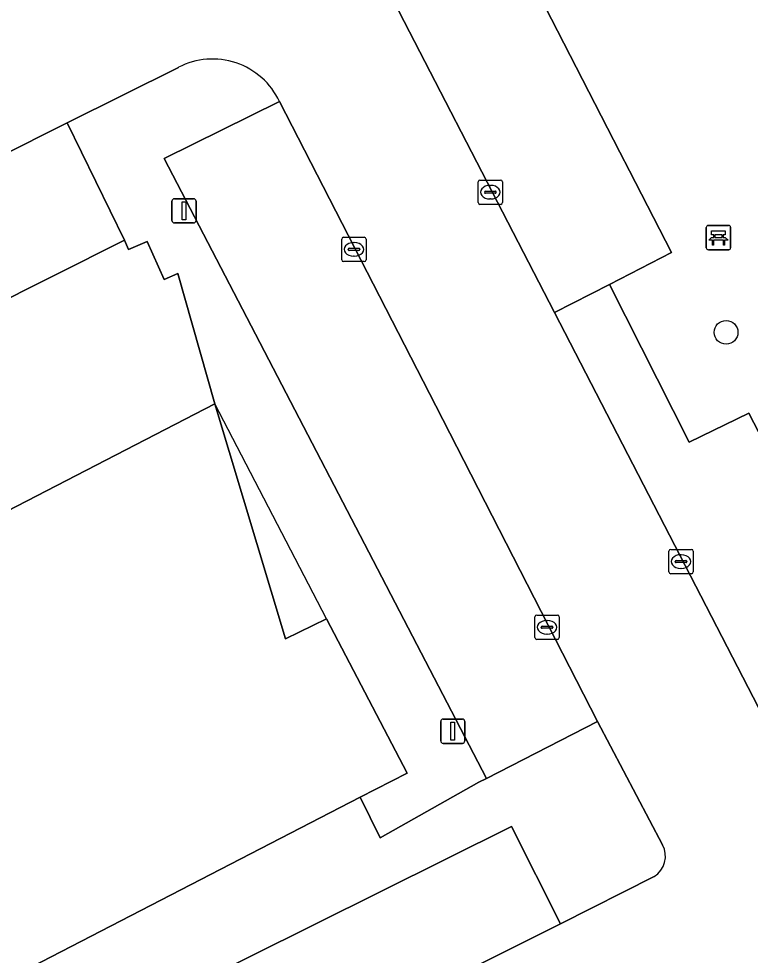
# Model space of a CAD drawing. Extents: x 158455 to 159797, y 387218 to 388672.
# Drawn here: x 158986.08 to 159016.15, y 387656.15 to 387694.67 of the extents above; entities that cross this region are included whole.
import ezdxf

# ---------------------------------------------------------------- set-up
doc = ezdxf.new("R2010")
doc.units = 0
for name, color, linetype in [('IMGEO_Bank', 7, 'Continuous'), ('IMGEO_Boom', 7, 'Continuous'), ('IMGEO_Erf', 7, 'Continuous'), ('IMGEO_Groenvoorziening', 7, 'Continuous'), ('IMGEO_Kolk', 7, 'Continuous'), ('IMGEO_Lichtmast', 7, 'Continuous'), ('IMGEO_Pand', 7, 'Continuous'), ('IMGEO_Pand_overbouw', 7, 'Continuous'), ('IMGEO_Parkeervlak_open', 7, 'Continuous'), ('IMGEO_Rijbaan_lokaal_open', 7, 'Continuous'), ('IMGEO_Voetpad_open', 7, 'Continuous')]:
    doc.layers.add(name, color=color, linetype=linetype)

msp = doc.modelspace()

# ---------------------------------------------------------------- linework, layer by layer
at = {"layer": 'IMGEO_Bank'}
for p, q in [((159014.346, 387685.242), (159014.346, 387686.083)), ((159014.346, 387686.083), (159014.346, 387685.242)), ((159014.421, 387686.167), (159015.262, 387686.167)), ((159015.262, 387686.167), (159014.421, 387686.167)), ((159015.346, 387686.092), (159015.346, 387685.251)), ((159015.346, 387685.251), (159015.346, 387686.092)), ((159015.043, 387685.565), (159014.65, 387685.565)), ((159014.655, 387685.673), (159014.655, 387685.779)), ((159014.699, 387685.779), (159014.699, 387685.673)), ((159014.987, 387685.785), (159014.705, 387685.785)), ((159014.705, 387685.667), (159014.987, 387685.667)), ((159014.993, 387685.673), (159014.993, 387685.779)), ((159015.037, 387685.779), (159015.037, 387685.673)), ((159015.271, 387685.167), (159014.43, 387685.167)), ((159014.43, 387685.167), (159015.271, 387685.167))]:
    msp.add_line(p, q, dxfattribs=at)
for points in [[(159014.649, 387685.785), (159014.563, 387685.785), (159014.563, 387685.946), (159015.126, 387685.946), (159015.126, 387685.785), (159015.043, 387685.785)], [(159014.593, 387685.565), (159014.451, 387685.565), (159014.563, 387685.667), (159014.649, 387685.667)], [(159014.643, 387685.558), (159014.643, 387685.351), (159014.6, 387685.351), (159014.6, 387685.558)], [(159015.043, 387685.667), (159015.126, 387685.667), (159015.238, 387685.565), (159015.099, 387685.565)], [(159015.093, 387685.558), (159015.093, 387685.351), (159015.049, 387685.351), (159015.049, 387685.558)]]:
    msp.add_lwpolyline(points, dxfattribs=at)
for centre, radius, start, end in [((159014.424, 387686.089), 0.0779, 92.4484, 184.2845), ((159014.424, 387686.089), 0.0779, 92.4484, 184.2845), ((159015.268, 387686.089), 0.0779, 2.4484, 94.2845), ((159015.268, 387686.089), 0.0779, 2.4484, 94.2845), ((159014.593, 387685.558), 0.00671, 2.8957, 87.1043), ((159014.65, 387685.558), 0.00671, 92.8957, 177.1043), ((159014.648, 387685.778), 0.00671, 2.8957, 87.1043), ((159014.648, 387685.674), 0.00671, 272.8957, 357.1043), ((159014.705, 387685.778), 0.00671, 92.8957, 177.1043), ((159014.705, 387685.674), 0.00671, 182.8957, 267.1043), ((159014.987, 387685.778), 0.00671, 2.8957, 87.1043), ((159014.987, 387685.674), 0.00671, 272.8957, 357.1043), ((159015.044, 387685.778), 0.00671, 92.8957, 177.1043), ((159015.044, 387685.674), 0.00671, 182.8957, 267.1043), ((159015.042, 387685.558), 0.00671, 2.8957, 87.1043), ((159015.099, 387685.558), 0.00671, 92.8957, 177.1043), ((159014.424, 387685.245), 0.0779, 182.4484, 274.2845), ((159014.424, 387685.245), 0.0779, 182.4484, 274.2845), ((159015.268, 387685.245), 0.0779, 272.4484, 4.2845), ((159015.268, 387685.245), 0.0779, 272.4484, 4.2845)]:
    msp.add_arc(centre, radius, start, end, dxfattribs=at)
at = {"layer": 'IMGEO_Boom'}
msp.add_circle((159015.158, 387681.77), 0.489, dxfattribs=at)
at = {"layer": 'IMGEO_Erf'}
msp.add_lwpolyline([(158994.143, 387678.837), (158992.623, 387684.195), (158992.064, 387683.946), (158991.361, 387685.5), (158990.588, 387685.178), (158990.433, 387685.56), (158973.044, 387676.827), (158961.124, 387670.85), (158961.498, 387670.092), (158961.411, 387670.041), (158973.845, 387648.946), (158978.384, 387651.425), (158970.526, 387666.636)], close=True, dxfattribs=at)
at = {"layer": 'IMGEO_Groenvoorziening'}
for points in [[(158998.218, 387702.266), (159002.859, 387704.646), (159004.655, 387701.145), (159010.796, 387689.174), (159011.185, 387688.416), (159012.911, 387685.05), (159010.362, 387683.742), (159013.639, 387677.25), (159016.097, 387678.445), (159027.579, 387656.258), (159022.951, 387653.842), (159023.029, 387653.691), (159030.54, 387654.257), (159027.452, 387707.106)], [(158908.159, 387682.093), (158913.743, 387673.679), (158916.645, 387668.895), (158919.566, 387663.783), (158922.608, 387658.152), (158933.55, 387636.401), (158933.668, 387635.841), (158945.355, 387612.535), (158951.609, 387615.644), (158951.046, 387616.798), (158948.883, 387621.227), (158946.279, 387626.609), (158944.377, 387630.625), (159006.332, 387661.445), (159008.345, 387657.448), (159012.199, 387659.391)], [(159012.547, 387660.697), (159009.869, 387665.772), (159005.303, 387663.428), (159005, 387663.27), (159000.944, 387660.986), (159000.123, 387662.655), (158978.384, 387651.425), (158973.845, 387648.946), (158961.411, 387670.041)]]:
    msp.add_lwpolyline(points, dxfattribs=at)
msp.add_arc((159011.682, 387660.228), 0.984, 301.709, 28.45, dxfattribs=at)
at = {"layer": 'IMGEO_Kolk'}
for p, q in [((159004.965, 387687.108), (159004.965, 387687.96)), ((159005.04, 387688.034), (159005.892, 387688.034)), ((159005.966, 387687.96), (159005.966, 387687.108)), ((159005.224, 387687.528), (159005.224, 387687.54)), ((159005.662, 387687.491), (159005.264, 387687.491)), ((159005.267, 387687.577), (159005.665, 387687.577)), ((159005.453, 387687.814), (159005.478, 387687.814)), ((159005.708, 387687.54), (159005.708, 387687.528)), ((159005.476, 387687.254), (159005.451, 387687.254)), ((159005.892, 387687.034), (159005.04, 387687.034)), ((158999.36, 387684.756), (158999.36, 387685.608)), ((158999.435, 387685.682), (159000.287, 387685.682)), ((159000.361, 387685.608), (159000.361, 387684.756)), ((158999.619, 387685.176), (158999.619, 387685.188)), ((158999.662, 387685.225), (159000.06, 387685.225)), ((158999.848, 387685.462), (158999.873, 387685.462)), ((159000.103, 387685.188), (159000.103, 387685.176)), ((159000.057, 387685.139), (158999.659, 387685.139)), ((158999.871, 387684.902), (158999.846, 387684.902)), ((159000.287, 387684.682), (158999.435, 387684.682)), ((159012.881, 387672.844), (159013.733, 387672.844)), ((159012.806, 387671.918), (159012.806, 387672.77)), ((159013.294, 387672.624), (159013.319, 387672.624)), ((159013.807, 387672.77), (159013.807, 387671.918)), ((159013.065, 387672.338), (159013.065, 387672.35)), ((159013.503, 387672.301), (159013.105, 387672.301)), ((159013.108, 387672.387), (159013.506, 387672.387)), ((159013.317, 387672.064), (159013.292, 387672.064)), ((159013.549, 387672.35), (159013.549, 387672.338)), ((159013.733, 387671.844), (159012.881, 387671.844)), ((159007.374, 387670.142), (159008.226, 387670.142)), ((159007.299, 387669.216), (159007.299, 387670.068)), ((159007.787, 387669.922), (159007.812, 387669.922)), ((159008.3, 387670.068), (159008.3, 387669.216)), ((159007.558, 387669.636), (159007.558, 387669.648)), ((159007.996, 387669.599), (159007.598, 387669.599)), ((159007.601, 387669.685), (159007.999, 387669.685)), ((159007.81, 387669.362), (159007.785, 387669.362)), ((159008.042, 387669.648), (159008.042, 387669.636)), ((159008.226, 387669.142), (159007.374, 387669.142))]:
    msp.add_line(p, q, dxfattribs=at)
for points in [[(159004.965, 387687.108), (159004.965, 387687.96)], [(159005.04, 387688.034), (159005.892, 387688.034)], [(159005.966, 387687.96), (159005.966, 387687.108)], [(159005.892, 387687.034), (159005.04, 387687.034)], [(158999.36, 387684.756), (158999.36, 387685.608)], [(158999.435, 387685.682), (159000.287, 387685.682)], [(159000.361, 387685.608), (159000.361, 387684.756)], [(159000.287, 387684.682), (158999.435, 387684.682)], [(159012.881, 387672.844), (159013.733, 387672.844)], [(159012.806, 387671.918), (159012.806, 387672.77)], [(159013.807, 387672.77), (159013.807, 387671.918)], [(159013.733, 387671.844), (159012.881, 387671.844)], [(159007.374, 387670.142), (159008.226, 387670.142)], [(159007.299, 387669.216), (159007.299, 387670.068)], [(159008.3, 387670.068), (159008.3, 387669.216)], [(159008.226, 387669.142), (159007.374, 387669.142)]]:
    msp.add_lwpolyline(points, dxfattribs=at)
for centre, radius, start, end in [((159005.042, 387687.958), 0.0765, 91.552, 178.448), ((159005.042, 387687.958), 0.0765, 91.552, 178.448), ((159005.89, 387687.958), 0.0765, 1.552, 88.448), ((159005.89, 387687.958), 0.0765, 1.552, 88.448), ((159005.264, 387687.537), 0.0403, 85.8775, 175.7526), ((159005.261, 387687.527), 0.0366, 178.938, 274.7102), ((159005.665, 387687.534), 0.043, 264.8664, 352.4533), ((159005.669, 387687.539), 0.0386, 1.7309, 96.639), ((159005.042, 387687.11), 0.0765, 181.552, 268.448), ((159005.042, 387687.11), 0.0765, 181.552, 268.448), ((159005.89, 387687.11), 0.0765, 271.552, 358.448), ((159005.89, 387687.11), 0.0765, 271.552, 358.448), ((158999.437, 387685.606), 0.0765, 91.552, 178.448), ((158999.437, 387685.606), 0.0765, 91.552, 178.448), ((159000.285, 387685.606), 0.0765, 1.552, 88.448), ((159000.285, 387685.606), 0.0765, 1.552, 88.448), ((158999.659, 387685.185), 0.0403, 85.8775, 175.7526), ((158999.656, 387685.175), 0.0366, 178.938, 274.7102), ((159000.06, 387685.182), 0.043, 264.8664, 352.4533), ((159000.064, 387685.187), 0.0386, 1.7309, 96.639), ((158999.437, 387684.758), 0.0765, 181.552, 268.448), ((158999.437, 387684.758), 0.0765, 181.552, 268.448), ((159000.285, 387684.758), 0.0765, 271.552, 358.448), ((159000.285, 387684.758), 0.0765, 271.552, 358.448), ((159012.883, 387672.768), 0.0765, 91.552, 178.448), ((159012.883, 387672.768), 0.0765, 91.552, 178.448), ((159013.731, 387672.768), 0.0765, 1.552, 88.448), ((159013.731, 387672.768), 0.0765, 1.552, 88.448), ((159013.105, 387672.347), 0.0403, 85.8775, 175.7526), ((159013.102, 387672.337), 0.0366, 178.938, 274.7102), ((159013.506, 387672.344), 0.043, 264.8664, 352.4533), ((159013.51, 387672.349), 0.0386, 1.7309, 96.639), ((159012.883, 387671.92), 0.0765, 181.552, 268.448), ((159012.883, 387671.92), 0.0765, 181.552, 268.448), ((159013.731, 387671.92), 0.0765, 271.552, 358.448), ((159013.731, 387671.92), 0.0765, 271.552, 358.448), ((159007.376, 387670.066), 0.0765, 91.552, 178.448), ((159007.376, 387670.066), 0.0765, 91.552, 178.448), ((159008.224, 387670.066), 0.0765, 1.552, 88.448), ((159008.224, 387670.066), 0.0765, 1.552, 88.448), ((159007.598, 387669.645), 0.0403, 85.8775, 175.7526), ((159007.595, 387669.635), 0.0366, 178.938, 274.7102), ((159007.999, 387669.642), 0.043, 264.8664, 352.4533), ((159008.003, 387669.647), 0.0386, 1.7309, 96.639), ((159007.376, 387669.218), 0.0765, 181.552, 268.448), ((159007.376, 387669.218), 0.0765, 181.552, 268.448), ((159008.224, 387669.218), 0.0765, 271.552, 358.448), ((159008.224, 387669.218), 0.0765, 271.552, 358.448)]:
    msp.add_arc(centre, radius, start, end, dxfattribs=at)
for centre, major_axis, ratio, start_param, end_param in [((159005.452, 387687.534), (-0.387, 0.002), 0.722429, 4.712389, 7.853982), ((159005.477, 387687.534), (-0.39, 0.002), 0.717154, 1.570796, 4.712389), ((158999.847, 387685.182), (-0.387, 0.002), 0.722429, 4.712389, 7.853982), ((158999.872, 387685.182), (-0.39, 0.002), 0.717154, 1.570796, 4.712389), ((159013.293, 387672.344), (-0.387, 0.002), 0.722429, 4.712389, 7.853982), ((159013.318, 387672.344), (-0.39, 0.002), 0.717154, 1.570796, 4.712389), ((159007.786, 387669.642), (-0.387, 0.002), 0.722429, 4.712389, 7.853982), ((159007.811, 387669.642), (-0.39, 0.002), 0.717154, 1.570796, 4.712389)]:
    msp.add_ellipse(centre, major_axis=major_axis, ratio=ratio, start_param=start_param, end_param=end_param, dxfattribs=at)
at = {"layer": 'IMGEO_Lichtmast'}
for p, q in [((158992.379, 387686.367), (158992.379, 387687.167)), ((158992.379, 387687.167), (158992.379, 387686.367)), ((158992.479, 387687.267), (158993.269, 387687.267)), ((158993.269, 387687.267), (158992.479, 387687.267)), ((158993.369, 387687.167), (158993.369, 387686.367)), ((158993.369, 387686.367), (158993.369, 387687.167)), ((158993.269, 387686.267), (158992.479, 387686.267)), ((158992.479, 387686.267), (158993.269, 387686.267)), ((159003.428, 387664.967), (159003.428, 387665.767)), ((159003.428, 387665.767), (159003.428, 387664.967)), ((159003.528, 387665.867), (159004.318, 387665.867)), ((159004.318, 387665.867), (159003.528, 387665.867)), ((159004.418, 387665.767), (159004.418, 387664.967)), ((159004.418, 387664.967), (159004.418, 387665.767)), ((159004.318, 387664.867), (159003.528, 387664.867)), ((159003.528, 387664.867), (159004.318, 387664.867))]:
    msp.add_line(p, q, dxfattribs=at)
for points in [[(158992.799, 387687.142), (158992.949, 387687.142), (158992.949, 387686.392), (158992.799, 387686.392), (158992.799, 387687.142)], [(159003.848, 387665.742), (159003.998, 387665.742), (159003.998, 387664.992), (159003.848, 387664.992), (159003.848, 387665.742)]]:
    msp.add_lwpolyline(points, dxfattribs=at)
for centre, start, end in [((158992.479, 387687.167), 90, 180), ((158992.479, 387687.167), 90, 180), ((158993.269, 387687.167), 0, 90), ((158993.269, 387687.167), 360, 90), ((158992.479, 387686.367), 180, 270), ((158992.479, 387686.367), 180, 270), ((158993.269, 387686.367), 270, 0), ((158993.269, 387686.367), 270, 0), ((159003.528, 387665.767), 90, 180), ((159003.528, 387665.767), 90, 180), ((159004.318, 387665.767), 0, 90), ((159004.318, 387665.767), 360, 90), ((159003.528, 387664.967), 180, 270), ((159003.528, 387664.967), 180, 270), ((159004.318, 387664.967), 270, 0), ((159004.318, 387664.967), 270, 0)]:
    msp.add_arc(centre, 0.1, start, end, dxfattribs=at)
at = {"layer": 'IMGEO_Pand'}
msp.add_lwpolyline([(158998.739, 387669.992), (158997.047, 387669.17), (158994.143, 387678.837), (158970.526, 387666.636), (158978.384, 387651.425), (159000.123, 387662.655), (159002.043, 387663.647)], close=True, dxfattribs=at)
at = {"layer": 'IMGEO_Pand_overbouw'}
msp.add_lwpolyline([(158994.143, 387678.837), (158997.047, 387669.17), (158998.739, 387669.992)], close=True, dxfattribs=at)
at = {"layer": 'IMGEO_Parkeervlak_open'}
msp.add_lwpolyline([(158998.996, 387700.221), (159000, 387698.276), (159008.105, 387682.585), (159010.362, 387683.742), (159012.911, 387685.05), (159011.185, 387688.416), (159010.796, 387689.174), (159004.655, 387701.145)], dxfattribs=at)
for points in [[(158996.798, 387691.265), (158992.065, 387688.924), (159005.303, 387663.428), (159009.869, 387665.772), (159003.222, 387678.742)], [(158988.077, 387690.38), (158970.817, 387681.727), (158958.754, 387675.659), (158961.124, 387670.85), (158973.044, 387676.827), (158990.433, 387685.56)], [(159016.097, 387678.445), (159013.639, 387677.25), (159010.362, 387683.742), (159008.105, 387682.585), (159008.752, 387681.332), (159022.951, 387653.842), (159027.579, 387656.258)], [(159008.345, 387657.448), (159006.332, 387661.445), (158944.377, 387630.625), (158946.279, 387626.609), (158986.006, 387646.24)]]:
    msp.add_lwpolyline(points, close=True, dxfattribs=at)
at = {"layer": 'IMGEO_Rijbaan_lokaal_open'}
for points in [[(158950.005, 387681.439), (158940.681, 387700.044), (158937.272, 387706.788), (158936.928, 387707.508), (158932.006, 387704.453), (158948.984, 387670.834), (158958.754, 387675.659), (158970.817, 387681.727), (158988.077, 387690.38), (158992.643, 387692.668)], [(159026.374, 387647.012), (159023.68, 387652.41), (159023.367, 387653.037), (159023.029, 387653.691), (159022.951, 387653.842), (159008.752, 387681.332), (159008.105, 387682.585), (159000, 387698.276), (158998.996, 387700.221)], [(158996.798, 387691.265), (159003.222, 387678.742), (159009.869, 387665.772), (159012.547, 387660.697)], [(159012.199, 387659.391), (159008.345, 387657.448), (158986.006, 387646.24), (158946.279, 387626.609), (158948.883, 387621.227), (158991.129, 387642.076), (159011.079, 387651.953), (159014.987, 387653.88)]]:
    msp.add_lwpolyline(points, dxfattribs=at)
for centre, radius, start, end in [((158994.045, 387689.967), 3.044, 25.2525, 117.4314), ((159011.682, 387660.228), 0.984, 301.709, 28.45)]:
    msp.add_arc(centre, radius, start, end, dxfattribs=at)
at = {"layer": 'IMGEO_Voetpad_open'}
for points in [[(158992.643, 387692.668), (158988.077, 387690.38), (158990.433, 387685.56), (158990.588, 387685.178), (158991.361, 387685.5), (158992.064, 387683.946), (158992.623, 387684.195), (158994.143, 387678.837), (158997.047, 387669.17), (158998.739, 387669.992), (159002.043, 387663.647), (159000.123, 387662.655), (159000.944, 387660.986), (159005, 387663.27), (159005.303, 387663.428), (158992.065, 387688.924)], [(158992.065, 387688.924), (158996.798, 387691.265)]]:
    msp.add_lwpolyline(points, dxfattribs=at)
msp.add_arc((158994.045, 387689.967), 3.044, 25.2525, 117.4314, dxfattribs=at)

doc.saveas('drawing.dxf')
